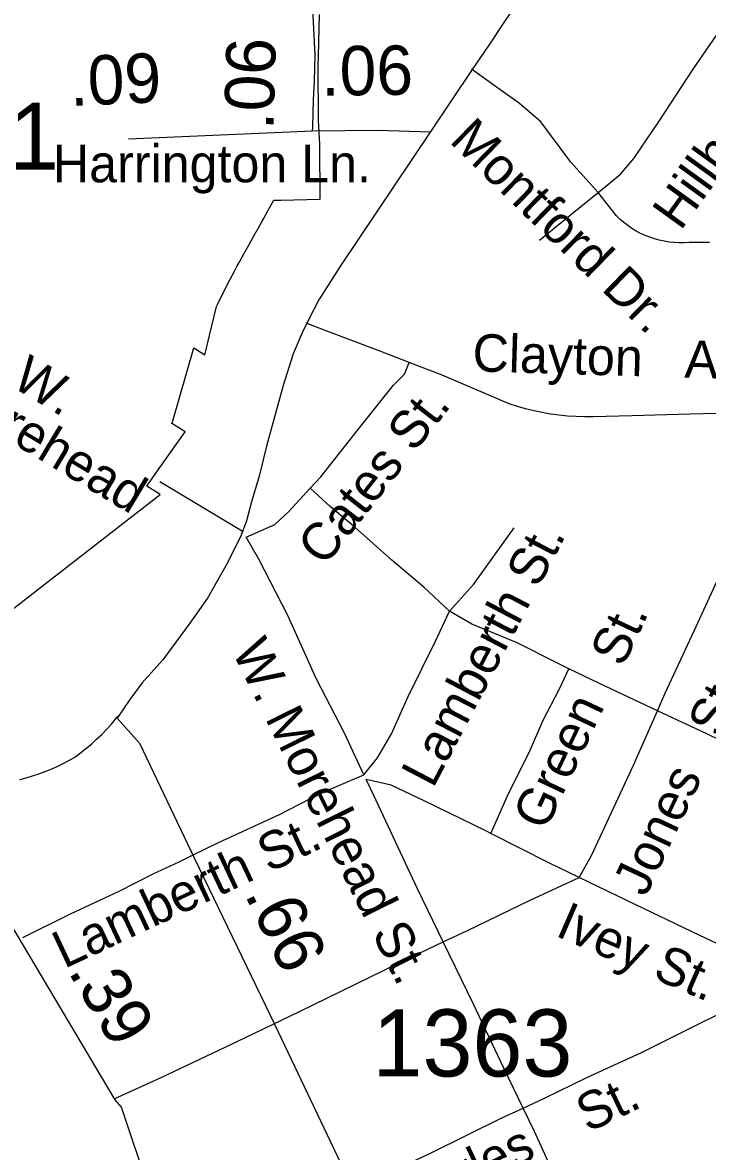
# Model space of a CAD drawing. Extents: x 1950930 to 2061844, y 904556 to 1017002.
# Drawn here: x 2003139 to 2004872, y 964240 to 967100 of the extents above; entities that cross this region are included whole.
import ezdxf

# ---------------------------------------------------------------- set-up
doc = ezdxf.new("R2010")
doc.units = 0
for name, color, linetype in [('Exist Boundary Political City Limit New', 7, 'Continuous'), ('Exist Road Non-System Type 51', 7, 'Continuous'), ('Exist Road Non-System Type 51 Label', 7, 'Continuous'), ('Exist Road Primary US Structure Standard Bridge CELL', 7, 'Continuous'), ('Exist Road Secondary Mileage Hundredths English Label', 7, 'Continuous'), ('Exist Road Secondary Type 51 Attributed', 7, 'Continuous'), ('Exist Road Secondary Type 51 Label', 7, 'Continuous'), ('Exist Road Secondary Type 51 Number Label', 7, 'Continuous'), ('Map Preparation Boundary City Limit Buffer Line', 7, 'Continuous')]:
    doc.layers.add(name, color=color, linetype=linetype)

msp = doc.modelspace()

# ---------------------------------------------------------------- linework, layer by layer
at = {"layer": 'Exist Boundary Political City Limit New'}
for points in [[(2003062.8, 965575.5), (2003487.4, 965904.4), (2003453.5, 965925.8), (2003482.5, 965966.6), (2003532.4, 966037), (2003550.8, 966062.8), (2003527.5, 966077.3), (2003516.9, 966083.9), (2003519, 966091.4), (2003572.4, 966276.1), (2003600.6, 966258.5), (2003630, 966380.9), (2003632.1, 966385.7), (2003641.2, 966403.5), (2003652.6, 966425.8), (2003664, 966448), (2003675.4, 966470.2), (2003682.2, 966483.6), (2003687.1, 966492.3), (2003699.4, 966514.1), (2003711.5, 966535.9), (2003723.8, 966557.8), (2003735.9, 966579.6), (2003745.5, 966596.8), (2003747.9, 966601.1), (2003760.1, 966622.9), (2003775, 966649.6), (2003792.6, 966650.1), (2003892.6, 966652.5), (2003891, 966791.8), (2003888.2, 966851.6), (2003886.9, 966991), (2003887.6, 967014.6), (2003890.8, 967120.1)], [(2003062.8, 965575.5), (2003487.4, 965904.4), (2003453.5, 965925.8), (2003482.5, 965966.6), (2003532.4, 966037), (2003550.8, 966062.8), (2003527.5, 966077.3), (2003516.9, 966083.9), (2003519, 966091.4), (2003572.4, 966276.1), (2003600.6, 966258.5), (2003630, 966380.9), (2003632.1, 966385.7), (2003641.2, 966403.5), (2003664, 966448), (2003675.4, 966470.2), (2003682.2, 966483.6), (2003687.1, 966492.3), (2003699.4, 966514.1), (2003711.5, 966535.9), (2003723.8, 966557.8), (2003735.9, 966579.6), (2003745.5, 966596.8), (2003747.9, 966601.1), (2003760.1, 966622.9), (2003775, 966649.6), (2003792.6, 966650.1), (2003892.6, 966652.5), (2003891, 966791.8), (2003888.2, 966851.6), (2003886.9, 966991), (2003887.6, 967014.6), (2003890.8, 967120.1)]]:
    msp.add_lwpolyline(points, dxfattribs=at)
at = {"layer": 'Exist Road Non-System Type 51'}
msp.add_line((2003697.1, 965809.8), (2003486.8, 965936.2), dxfattribs=at)
for points in [[(2004596, 966669.6), (2004623.8, 966692.3), (2004653.2, 966716.5), (2004685.8, 966755.1), (2004749.8, 966850.2), (2004836, 966981.9), (2004922.6, 967107)], [(2004596, 966669.6), (2004526.6, 966745.8), (2004450.9, 966848.5), (2004396.5, 966895.1), (2004346.8, 966930.1), (2004275, 966981.6)], [(2004447.2, 966548.3), (2004534.5, 966619.2), (2004596, 966669.6)], [(2004877.2, 966542.6), (2004851.5, 966543), (2004825.8, 966542.7), (2004813.1, 966542), (2004800.5, 966541.9), (2004787.9, 966542.6), (2004775.2, 966543.9), (2004762.8, 966545.9), (2004750.5, 966548.6), (2004738.2, 966551.9), (2004726.2, 966556), (2004714.6, 966560.6), (2004703.2, 966565.9), (2004692, 966571.8), (2004681.2, 966578.3), (2004670.8, 966585.4), (2004660.8, 966593.1), (2004651.2, 966601.2), (2004642.1, 966609.9), (2004596, 966669.6)], [(2004117.2, 966238.9), (2004041.5, 966268.1), (2003911.8, 966317.2), (2003857.2, 966338.1)], [(2003867.1, 965920.2), (2003893.8, 965948.9), (2004001.2, 966085.5), (2004078, 966181), (2004105.4, 966209.4), (2004117.2, 966238.9)], [(2004964.6, 966111.1), (2004828, 966107.7), (2004681.8, 966103.9), (2004583.4, 966101.4), (2004561.8, 966101.2), (2004540.1, 966101.7), (2004518.5, 966103), (2004497, 966105.2), (2004475.5, 966108.1), (2004454.2, 966111.8), (2004433, 966116.3), (2004412, 966121.5), (2004391.2, 966127.5), (2004370.8, 966134.3), (2004201.2, 966206.6), (2004117.2, 966238.9)], [(2003704.9, 965796.5), (2003777.6, 965828), (2003813.5, 965862.5), (2003867.1, 965920.2)], [(2004219.9, 965608.7), (2004154.5, 965669.4), (2004073.6, 965738), (2003981.2, 965820.9), (2003917.4, 965873.7), (2003867.1, 965920.2)], [(2004219.9, 965608.7), (2004279.9, 965676.1), (2004382.8, 965820)], [(2004003, 965194.5), (2003953.4, 965300), (2003882.8, 965436.4), (2003810.5, 965597.6), (2003737.2, 965740.7), (2003704.9, 965796.5)], [(2004745.5, 965356.8), (2004764.5, 965399.8), (2004833.9, 965548.1), (2004936.9, 965771.8), (2004944.8, 965783.8), (2004957.2, 965790.9)], [(2004003, 965194.5), (2004037.6, 965237), (2004073, 965298.1), (2004115.2, 965392.9), (2004184.2, 965533.3), (2004219.9, 965608.7)], [(2004521.2, 965463.2), (2004494.9, 965475.9), (2004390.8, 965528.4), (2004276.1, 965576.3), (2004219.9, 965608.7)], [(2004323.9, 965045.6), (2004369.9, 965148.5), (2004421.1, 965251), (2004456.9, 965333.1), (2004497.9, 965412.3), (2004521.2, 965463.2)], [(2004745.5, 965356.8), (2004599.2, 965425.4), (2004521.2, 965463.2)], [(2004547.5, 964934.6), (2004579, 964990.4), (2004684.8, 965219.2), (2004745.5, 965356.8)], [(2005658.5, 964926.5), (2005605.8, 964950.5), (2005480.5, 965008.6), (2005346, 965073.1), (2005199.6, 965138.5), (2005043.6, 965214), (2004870.6, 965298.5), (2004745.5, 965356.8)], [(2003132.1, 965182.6), (2003148.2, 965186.8), (2003164.4, 965191.5), (2003180.2, 965196.7), (2003196, 965202.5), (2003211.5, 965208.9), (2003226.8, 965215.7), (2003241.8, 965223.1), (2003256.5, 965231), (2003271, 965239.4), (2003285.5, 965249.9), (2003299.5, 965260.9), (2003313.2, 965272.4), (2003326.5, 965284.3), (2003339.4, 965296.7), (2003351.9, 965309.5), (2003363.8, 965322.7), (2003380.6, 965343)], [(2003569, 964990.5), (2003635.1, 965022.8), (2003789.1, 965094.1), (2003894.2, 965147.9), (2004003, 965194.5)], [(2004323.9, 965045.6), (2004312.9, 965051.2), (2004155.1, 965128.3), (2004071.8, 965167.8), (2004008.8, 965182.3)], [(2004203.8, 964770.9), (2004138.2, 964905.6), (2004027.9, 965141.6), (2004008.8, 965182.3)], [(2004547.5, 964934.6), (2004472.5, 964970.9), (2004323.9, 965045.6)], [(2003139.4, 964782.6), (2003260.2, 964842.6), (2003383.2, 964900), (2003469.8, 964943.7), (2003535.4, 964974), (2003569, 964990.5)], [(2004203.8, 964770.9), (2004265, 964799.9), (2004423.8, 964876.5), (2004547.5, 964934.6)], [(2005068.2, 964686), (2005020.2, 964708.6), (2004853.2, 964787.7), (2004670.1, 964875.3), (2004547.5, 964934.6)], [(2003771.9, 964562.2), (2003839.8, 964595.1), (2004088.9, 964716.6), (2004203.8, 964770.9)], [(2004406, 964350.3), (2004357.9, 964449.2), (2004279.2, 964615.5), (2004203.8, 964770.9)], [(2004406, 964350.3), (2004459.8, 964375.2), (2004567.2, 964427.6), (2004705.2, 964491.4), (2004859.2, 964567.5), (2005000.4, 964636.6), (2005035.8, 964653.6), (2005068.2, 964686)], [(2003370.6, 964373.5), (2003489.5, 964428), (2003683.9, 964519.7), (2003771.9, 964562.2)], [(2003973.5, 964141.2), (2004021.2, 964166.3), (2004173.4, 964237.1), (2004351.8, 964325.3), (2004406, 964350.3)], [(2004605.8, 963925.8), (2004533.1, 964074), (2004434.8, 964291), (2004406, 964350.3)]]:
    msp.add_lwpolyline(points, dxfattribs=at)
at = {"layer": 'Exist Road Secondary Type 51 Attributed'}
msp.add_line((2003873.2, 966825), (2003407, 966804.5), dxfattribs=at)
for points in [[(2004762.3, 967803.4), (2004694.3, 967631.2), (2004659.2, 967557.2), (2004600.7, 967466.3), (2004545.6, 967384.2), (2004509.5, 967327.6), (2004468.5, 967264.1), (2004358.6, 967102.9), (2004319.1, 967042.6), (2004276.8, 966981), (2004171, 966822.3)], [(2003873.2, 966825), (2003873.5, 966835.8), (2003875.7, 966904.7), (2003877.6, 966949.7), (2003879.6, 967018.2), (2003875.5, 967100.4), (2003872.2, 967165.4)], [(2004171, 966822.3), (2003943.3, 966483.8), (2003888.5, 966397.9), (2003862.7, 966346.5), (2003847, 966314.2), (2003824.1, 966260.4), (2003798.6, 966180.1), (2003756.6, 966027), (2003737.6, 965951.1), (2003718.3, 965885.8), (2003705.6, 965837.9), (2003692.5, 965801.8), (2003657.6, 965731.4), (2003606.9, 965641.8), (2003562.8, 965578.4), (2003494.2, 965485.6), (2003441.5, 965427), (2003410.9, 965385.5), (2003378.6, 965337.6), (2003434.6, 965274.7), (2003574.6, 964982.2), (2003777.1, 964561), (2004025.7, 964038.9), (2004174.4, 963719.7)], [(2004171, 966822.3), (2004038.9, 966826.8), (2003873.2, 966825)], [(2003695.6, 963485), (2003527.4, 963939), (2003389.1, 964352.8), (2003373.1, 964371), (2003122.8, 964792.9), (2002895, 965163.4), (2002852.7, 965225.3), (2002802.1, 965291.4), (2002734.6, 965377), (2002662.1, 965465.2), (2002490.1, 965674.5), (2002414.2, 965786.5), (2002378, 965836.5), (2002350.1, 965886.5), (2002322, 965952.5), (2002271.9, 966044.3), (2002199.9, 966226.5), (2002185.8, 966270.4), (2002135.7, 966405.4)]]:
    msp.add_lwpolyline(points, dxfattribs=at)
at = {"layer": 'Map Preparation Boundary City Limit Buffer Line'}
msp.add_lwpolyline([(2003062.8, 965575.5), (2003487.4, 965904.4), (2003453.5, 965925.8), (2003482.5, 965966.6), (2003532.4, 966037), (2003550.8, 966062.8), (2003527.5, 966077.3), (2003516.9, 966083.9), (2003519, 966091.4), (2003572.4, 966276.1), (2003600.6, 966258.5), (2003630, 966380.9), (2003632.1, 966385.7), (2003641.2, 966403.5), (2003664, 966448), (2003675.4, 966470.2), (2003682.2, 966483.6), (2003687.1, 966492.3), (2003699.4, 966514.1), (2003711.5, 966535.9), (2003723.8, 966557.8), (2003735.9, 966579.6), (2003745.5, 966596.8), (2003747.9, 966601.1), (2003760.1, 966622.9), (2003775, 966649.6), (2003792.6, 966650.1), (2003892.6, 966652.5), (2003891, 966791.8), (2003888.2, 966851.6), (2003886.9, 966991), (2003887.6, 967014.6), (2003890.8, 967120.1)], dxfattribs=at)

# ---------------------------------------------------------------- texts
at = {"layer": 'Exist Road Non-System Type 51 Label'}
for s, rotation, p in [('Hillhaven Ter.', 54.1814, (2004804.3, 966570.4)), ('Montford Dr.', 315.7662, (2004216.8, 966797.9)), ('Clayton   Ave.', 358.2832, (2004276.8, 966216.6)), ('    W.', 328.9917, (2002986.7, 966252.6)), ('Morehead', 328.9917, (2002923.8, 966148)), ('Cates St.', 51.8777, (2003903.2, 965719.5)), ('Lamberth St.', 62.3554, (2004177.8, 965157.9)), ('Green   St.', 64.735, (2004462.3, 965049.3)), ('W. Morehead St.', 296.3843, (2003667.3, 965508.9)), ('Jones   St.', 64.8382, (2004716, 964882.6)), ('Lamberth St.', 25.1747, (2003244.7, 964702.3)), ('Ivey St.', 336.4946, (2004484.4, 964787.8)), ('N.   Charles    St.', 25.5195, (2003837, 963937.5))]:
    msp.add_text(s, height=95, rotation=rotation, dxfattribs=at).set_placement(p)
at = {"layer": 'Exist Road Primary US Structure Standard Bridge CELL'}
for s, rotation, p in [('.06', 88.3649, (2003773.7, 966826.9)), ('.06', 0.6204, (2003895.5, 966914.7)), ('.09', 2.523, (2003260.2, 966888.4)), ('.66', 295.8096, (2003700, 964892.3))]:
    msp.add_text(s, height=125, rotation=rotation, dxfattribs=at).set_placement(p)
at = {"layer": 'Exist Road Secondary Mileage Hundredths English Label'}
msp.add_text('.39', height=125, rotation=300.6796, dxfattribs=at).set_placement((2003252.7, 964696.4))
at = {"layer": 'Exist Road Secondary Type 51 Label'}
msp.add_text('Harrington Ln.', height=95, dxfattribs=at).set_placement((2003215.9, 966695.2))
at = {"layer": 'Exist Road Secondary Type 51 Number Label'}
for s, p in [('1391', (2002726.1, 966726.9)), ('1363', (2004024.8, 964430.2))]:
    msp.add_text(s, height=170, dxfattribs=at).set_placement(p)

doc.saveas('drawing.dxf')
